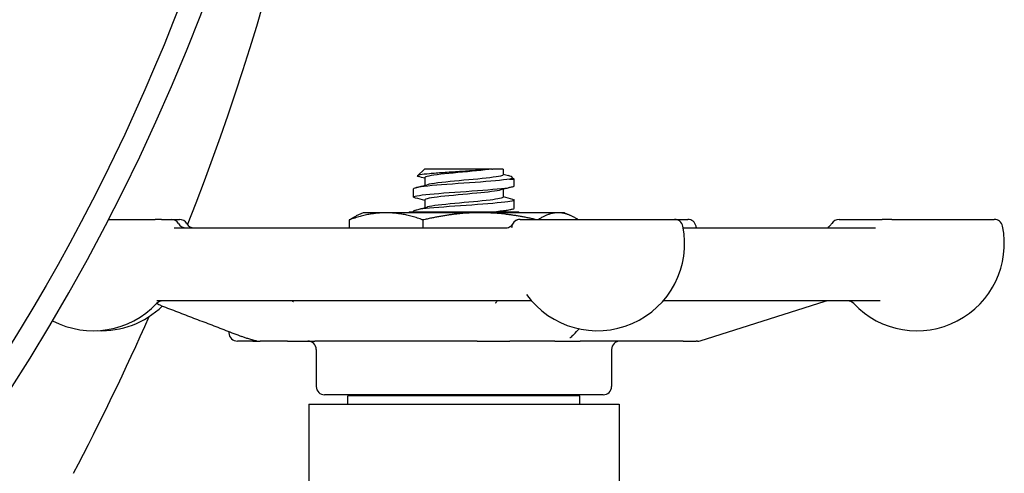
# Model space of a CAD drawing. Header units: inches. Extents: x 24 to 1128, y -94 to 748.
# Tile 359 of 573: x 622.79 to 626.46, y 304.76 to 306.45. Entities that reach past the tile are written whole.
import ezdxf

# ---------------------------------------------------------------- set-up
doc = ezdxf.new("R2010")
doc.units = ezdxf.units.IN
doc.header["$LTSCALE"] = 32
doc.header["$MEASUREMENT"] = 0
doc.layers.add('Visible (ANSI)', color=7, linetype='Continuous', lineweight=30)

msp = doc.modelspace()

# ---------------------------------------------------------------- linework, layer by layer
at = {"layer": 'Visible (ANSI)'}
for p, q in [((624.29894, 305.88975), (624.27246, 305.86528)), ((624.55034, 305.88975), (624.29894, 305.88975)), ((624.55034, 305.88975), (624.55177, 305.88975)), ((624.59173, 305.88975), (624.55177, 305.88975)), ((624.59173, 305.88975), (624.59173, 305.86892)), ((624.30006, 305.85814), (624.30006, 305.82948)), ((624.61542, 305.85229), (624.63339, 305.85229)), ((624.6246, 305.86041), (624.63339, 305.85229)), ((624.63339, 305.82725), (624.63339, 305.85229)), ((624.25839, 305.78558), (624.25839, 305.81647)), ((624.59173, 305.81425), (624.59173, 305.78558)), ((624.30006, 305.77481), (624.30006, 305.74614)), ((624.63339, 305.74392), (624.63339, 305.77481)), ((624.07089, 305.72725), (624.04512, 305.71523)), ((624.15587, 305.72725), (624.07089, 305.72725)), ((624.50676, 305.72725), (624.15587, 305.72725)), ((624.24204, 305.72987), (624.23942, 305.72725)), ((624.64974, 305.72987), (624.24204, 305.72987)), ((624.25839, 305.72987), (624.25839, 305.73314)), ((624.79678, 305.72725), (624.50676, 305.72725)), ((624.59173, 305.73091), (624.59173, 305.72987)), ((624.64974, 305.72987), (624.65237, 305.72725)), ((624.82089, 305.72725), (624.79678, 305.72725)), ((624.82089, 305.72725), (624.84666, 305.71523)), ((623.12311, 305.70237), (623.2963, 305.70237)), ((623.31952, 305.70237), (623.2963, 305.70237)), ((623.31952, 305.70237), (623.35625, 305.70237)), ((623.35625, 305.70237), (623.38656, 305.70237)), ((624.01862, 305.7002), (624.01862, 305.67112)), ((624.29313, 305.7002), (624.29313, 305.67112)), ((624.65496, 305.70237), (624.65456, 305.70237)), ((624.65497, 305.70237), (625.2306, 305.70237)), ((625.2306, 305.70237), (625.27963, 305.70237)), ((625.84263, 305.70237), (626.00296, 305.70237)), ((626.03949, 305.70237), (626.00296, 305.70237)), ((626.03949, 305.70237), (626.42101, 305.70237)), ((623.36681, 305.67112), (624.60199, 305.67112)), ((625.26243, 305.67112), (625.9787, 305.67112)), ((624.69203, 305.39862), (623.30274, 305.39862)), ((625.99545, 305.39862), (625.1876, 305.39862)), ((625.32549, 305.25008), (625.7913, 305.39717)), ((623.57089, 305.28428), (623.57089, 305.27987)), ((623.66019, 305.24862), (623.60214, 305.24862)), ((623.66019, 305.24862), (623.68733, 305.24862)), ((623.78826, 305.24862), (623.68733, 305.24862)), ((623.78826, 305.24862), (623.89092, 305.24862)), ((624.4956, 305.24862), (623.89092, 305.24862)), ((623.89589, 305.21737), (623.89589, 305.07987)), ((624.4956, 305.24862), (624.61699, 305.24862)), ((624.78464, 305.24862), (624.61699, 305.24862)), ((624.78464, 305.24862), (624.87884, 305.24862)), ((625.26231, 305.24862), (624.87884, 305.24862)), ((624.99589, 305.21737), (624.99589, 305.07987)), ((625.26231, 305.24862), (625.3102, 305.24862)), ((625.31608, 305.24862), (625.3102, 305.24862)), ((624.96464, 305.04862), (623.92714, 305.04862)), ((624.01414, 305.01362), (624.01414, 305.04487)), ((624.87764, 305.04487), (624.01414, 305.04487)), ((624.12089, 305.04487), (624.12089, 305.04862)), ((624.77089, 305.04487), (624.77089, 305.04862)), ((624.87764, 305.01362), (624.87764, 305.04487)), ((623.86839, 305.01362), (623.86839, 304.48612)), ((623.86839, 305.01362), (625.02339, 305.01362)), ((625.02339, 305.01362), (625.02339, 304.48612))]:
    msp.add_line(p, q, dxfattribs=at)
msp.add_circle((616.38339, 309.18862), 7.5, dxfattribs=at)
for centre, radius, start, end in [((614.53557, 309.18862), 9.54783, 338.457142, 43.918627), ((616.38339, 309.18862), 7.588, 134.247392, 45.752608), ((623.35625, 305.67112), 0.03125, 30, 90), ((623.38656, 305.67112), 0.03125, 30, 90), ((624.65497, 305.67112), 0.03125, 90, 168.46304), ((624.65455, 305.67112), 0.03125, 90, 154.03741), ((625.2306, 305.67112), 0.03125, 11.53696, 90), ((625.27963, 305.67112), 0.03125, 11.53696, 90), ((625.84263, 305.67112), 0.03125, 90, 150), ((626.42101, 305.67112), 0.03125, 11.53696, 90), ((623.41038, 305.70237), 0.03125, 210, 270), ((623.44068, 305.70237), 0.03125, 210, 270), ((624.94278, 305.61237), 0.325, 168.46304, 169.61462), ((624.94278, 305.61237), 0.325, 215.65173, 11.53696), ((624.99182, 305.61237), 0.325, 10.41457, 11.53696), ((625.7885, 305.70237), 0.03125, 307.9089, 330), ((626.1332, 305.61237), 0.325, 223.44984, 11.53696), ((623.32431, 305.36737), 0.03125, 90, 136.55016), ((625.80071, 305.36737), 0.03125, 90, 107.52557), ((625.87457, 305.36737), 0.03125, 43.44984, 90), ((623.06568, 305.61237), 0.325, 242.18881, 316.55016), ((623.09599, 305.61237), 0.325, 267.32759, 314.23218), ((614.53557, 309.18862), 9.54783, 332.337698, 336.228971), ((623.60214, 305.27987), 0.03125, 180, 270), ((625.31608, 305.27987), 0.03125, 270, 287.52557), ((623.86464, 305.21737), 0.03125, 0, 90), ((625.02714, 305.21737), 0.03125, 90, 180), ((623.92714, 305.07987), 0.03125, 180, 270), ((624.96464, 305.07987), 0.03125, 270, 0)]:
    msp.add_arc(centre, radius, start, end, dxfattribs=at)
for points, knots in [([(624.55034, 305.88975), (624.54254, 305.8889), (624.53364, 305.88807), (624.51296, 305.88631), (624.50108, 305.8854), (624.46964, 305.88313), (624.44955, 305.88179), (624.4087, 305.8791), (624.38834, 305.87777), (624.35005, 305.87508), (624.33258, 305.87375), (624.30297, 305.87105), (624.29127, 305.86972), (624.27541, 305.86703), (624.27161, 305.8657), (624.27242, 305.86369), (624.27382, 305.86302), (624.27629, 305.86235)], [-1.5503297, -1.5503297, -1.5503297, -1.5503297, -1.4577971, -1.4577971, -1.3550285, -1.3550285, -1.200467, -1.200467, -1.0416694, -1.0416694, -0.8786368, -0.8786368, -0.7113708, -0.7113708, -0.5398726, -0.5398726, -0.4524454, -0.4524454, -0.4524454, -0.4524454]), ([(624.55177, 305.88975), (624.51946, 305.88548), (624.46996, 305.8812), (624.42354, 305.87693), (624.37712, 305.87266), (624.33507, 305.86839), (624.31462, 305.86412), (624.30508, 305.86212), (624.30036, 305.86013), (624.30038, 305.85814)], [5.4707142, 5.4707142, 5.4707142, 5.4707142, 6.4370964, 6.4370964, 6.4370964, 7.4033745, 7.4033745, 7.4033745, 7.8539816, 7.8539816, 7.8539816, 7.8539816]), ([(624.61542, 305.85229), (624.59119, 305.84827), (624.54248, 305.84426), (624.48715, 305.84025), (624.43182, 305.83624), (624.37108, 305.83223), (624.32718, 305.82821), (624.28436, 305.8243), (624.25846, 305.82039), (624.2584, 305.81647)], [5.153766, 5.153766, 5.153766, 5.153766, 6.061332, 6.061332, 6.061332, 6.968806, 6.968806, 6.968806, 7.8539816, 7.8539816, 7.8539816, 7.8539816]), ([(624.59144, 305.86892), (624.59152, 305.86731), (624.5885, 305.86571), (624.58226, 305.86411), (624.56561, 305.85984), (624.52646, 305.85557), (624.48085, 305.85129), (624.43525, 305.84702), (624.38445, 305.84275), (624.34927, 305.83848), (624.33076, 305.83623), (624.31684, 305.83398), (624.30862, 305.83173)], [4.712389, 4.712389, 4.712389, 4.712389, 5.0747039, 5.0747039, 5.0747039, 6.041129, 6.041129, 6.041129, 7.0074496, 7.0074496, 7.0074496, 7.515828, 7.515828, 7.515828, 7.515828]), ([(624.61542, 305.85229), (624.62091, 305.85391), (624.62426, 305.85555), (624.6264, 305.85892), (624.62514, 305.86062), (624.61918, 305.86347), (624.61591, 305.86459), (624.61172, 305.86572)], [-0.89666376, -0.89666376, -0.89666376, -0.89666376, -0.7697294, -0.7697294, -0.64162523, -0.64162523, -0.55966115, -0.55966115, -0.55966115, -0.55966115]), ([(624.26535, 305.78204), (624.25682, 305.78435), (624.25623, 305.78665), (624.26444, 305.78896), (624.27875, 305.79298), (624.31943, 305.79699), (624.37154, 305.80101), (624.42349, 305.80501), (624.48569, 305.80901), (624.53542, 305.81302), (624.58554, 305.81705), (624.62188, 305.82109), (624.63099, 305.82512), (624.63259, 305.82583), (624.63334, 305.82654), (624.63329, 305.82725)], [-14.4041511, -14.4041511, -14.4041511, -14.4041511, -13.8824397, -13.8824397, -13.8824397, -12.9741281, -12.9741281, -12.9741281, -12.0686207, -12.0686207, -12.0686207, -11.1558883, -11.1558883, -11.1558883, -10.9955743, -10.9955743, -10.9955743, -10.9955743]), ([(624.58345, 305.81199), (624.5688, 305.80801), (624.53486, 305.80403), (624.4935, 305.80005), (624.44913, 305.79578), (624.39745, 305.79151), (624.35961, 305.78724), (624.32286, 305.7831), (624.30015, 305.77895), (624.30006, 305.77481)], [11.3337279, 11.3337279, 11.3337279, 11.3337279, 12.2338185, 12.2338185, 12.2338185, 13.1994868, 13.1994868, 13.1994868, 14.1371669, 14.1371669, 14.1371669, 14.1371669]), ([(624.62667, 305.77835), (624.63918, 305.77492), (624.63329, 305.7715), (624.60976, 305.76808), (624.58221, 305.76407), (624.53108, 305.76006), (624.47509, 305.75605), (624.4191, 305.75204), (624.35947, 305.74803), (624.31802, 305.74402), (624.28052, 305.74039), (624.25864, 305.73677), (624.25843, 305.73314)], [10.7285901, 10.7285901, 10.7285901, 10.7285901, 11.5030786, 11.5030786, 11.5030786, 12.4100129, 12.4100129, 12.4100129, 13.3168593, 13.3168593, 13.3168593, 14.1371669, 14.1371669, 14.1371669, 14.1371669]), ([(624.59166, 305.78558), (624.59142, 305.78186), (624.57355, 305.77814), (624.54302, 305.77442), (624.508, 305.77015), (624.45731, 305.76588), (624.41168, 305.76161), (624.36605, 305.75734), (624.32674, 305.75307), (624.30984, 305.7488), (624.30931, 305.74867), (624.30881, 305.74853), (624.30832, 305.7484)], [10.9955743, 10.9955743, 10.9955743, 10.9955743, 11.8375116, 11.8375116, 11.8375116, 12.8032209, 12.8032209, 12.8032209, 13.7688308, 13.7688308, 13.7688308, 13.7990133, 13.7990133, 13.7990133, 13.7990133]), ([(624.53771, 305.72987), (624.5799, 305.73331), (624.61256, 305.73675), (624.62604, 305.74019), (624.63091, 305.74143), (624.63324, 305.74267), (624.63316, 305.74392)], [-18.3374763, -18.3374763, -18.3374763, -18.3374763, -17.5597228, -17.5597228, -17.5597228, -17.2787596, -17.2787596, -17.2787596, -17.2787596]), ([(624.60199, 305.67112), (624.60533, 305.67112), (624.60855, 305.67172), (624.6143, 305.67361), (624.61671, 305.67495), (624.62072, 305.67769), (624.62215, 305.67908), (624.62425, 305.68137), (624.62491, 305.68228), (624.62584, 305.68366), (624.62611, 305.68414), (624.62636, 305.68461), (624.62642, 305.68472), (624.62646, 305.68481)], [0, 0, 0, 0, 0.008547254, 0.008547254, 0.018178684, 0.018178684, 0.02951811, 0.02951811, 0.041152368, 0.041152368, 0.052786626, 0.052786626, 0.058171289, 0.058171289, 0.058171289, 0.058171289]), ([(625.80137, 305.67112), (625.80198, 305.67199), (625.8028, 305.67304), (625.80495, 305.67534), (625.80607, 305.67645), (625.8077, 305.67772)], [0.339440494, 0.339440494, 0.339440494, 0.339440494, 0.347792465, 0.347792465, 0.353712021, 0.353712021, 0.353712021, 0.353712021]), ([(623.4029, 305.39862), (623.4029, 305.39862), (623.4029, 305.39862), (623.4029, 305.39862), (623.40288, 305.39862), (623.40285, 305.39862), (623.40282, 305.39862), (623.40273, 305.39862), (623.40266, 305.39862), (623.4024, 305.39862), (623.4022, 305.39862), (623.40175, 305.39862), (623.4015, 305.39862), (623.40122, 305.39862), (623.40115, 305.39862), (623.4011, 305.39862), (623.40109, 305.39862), (623.40109, 305.39862)], [0.002242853, 0.002242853, 0.002242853, 0.002242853, 0.002305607, 0.002305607, 0.002778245, 0.002778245, 0.003407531, 0.003407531, 0.005085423, 0.005085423, 0.009559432, 0.009559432, 0.015533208, 0.015533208, 0.017882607, 0.017882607, 0.018819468, 0.018819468, 0.018819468, 0.018819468]), ([(623.80614, 305.39862), (623.80733, 305.39797), (623.80855, 305.39731), (623.80986, 305.39664), (623.81013, 305.39651), (623.8105, 305.39633), (623.81063, 305.39628), (623.81087, 305.39617), (623.81096, 305.39613), (623.81099, 305.39611), (623.811, 305.39611), (623.811, 305.39611)], [0.075506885, 0.075506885, 0.075506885, 0.075506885, 0.086783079, 0.086783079, 0.089936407, 0.089936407, 0.091973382, 0.091973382, 0.09490981, 0.09490981, 0.095724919, 0.095724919, 0.095724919, 0.095724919]), ([(624.56402, 305.39102), (624.56402, 305.39102), (624.56402, 305.39102), (624.56405, 305.39106), (624.56434, 305.39141), (624.56533, 305.39277), (624.56597, 305.39367), (624.56764, 305.39591), (624.56877, 305.39733), (624.56991, 305.39862)], [0.151733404, 0.151733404, 0.151733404, 0.151733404, 0.152733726, 0.152733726, 0.17283482, 0.17283482, 0.189537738, 0.189537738, 0.209449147, 0.209449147, 0.209449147, 0.209449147]), ([(624.69874, 305.39773), (624.69853, 305.39779), (624.6983, 305.39785), (624.69673, 305.39824), (624.69495, 305.39858), (624.69237, 305.39862), (624.6922, 305.39862), (624.69203, 305.39862)], [0.282916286, 0.282916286, 0.282916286, 0.282916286, 0.285307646, 0.285307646, 0.298248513, 0.298248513, 0.299108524, 0.299108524, 0.299108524, 0.299108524]), ([(623.31944, 305.38076), (623.33941, 305.37309), (623.35937, 305.36542), (623.39931, 305.35008), (623.41928, 305.34241), (623.45922, 305.32708), (623.47919, 305.31942), (623.51914, 305.30411), (623.53911, 305.29645), (623.57906, 305.28115), (623.59903, 305.2735), (623.61901, 305.26586)], [0.6477885, 0.6477885, 0.6477885, 0.6477885, 0.84276542, 0.84276542, 1.03774233, 1.03774233, 1.23271925, 1.23271925, 1.42769616, 1.42769616, 1.62267307, 1.62267307, 1.62267307, 1.62267307]), ([(623.67345, 305.24966), (623.67345, 305.24966), (623.67344, 305.24966), (623.67341, 305.24967), (623.67339, 305.24967), (623.6733, 305.24968), (623.67327, 305.24969), (623.67318, 305.2497), (623.67312, 305.24971), (623.67301, 305.24973), (623.67295, 305.24974), (623.67276, 305.24976), (623.67264, 305.24978), (623.67205, 305.24987), (623.67162, 305.24994), (623.67038, 305.25013), (623.66959, 305.25026), (623.66633, 305.25086), (623.66365, 305.25144), (623.65822, 305.25277), (623.65547, 305.25352), (623.64993, 305.25511), (623.64711, 305.25598), (623.63994, 305.25826), (623.63566, 305.25971), (623.6272, 305.26273), (623.62306, 305.26431), (623.61901, 305.26586)], [0.26612976, 0.26612976, 0.26612976, 0.26612976, 0.2668941, 0.2668941, 0.26783144, 0.26783144, 0.26830071, 0.26830071, 0.26877383, 0.26877383, 0.26924374, 0.26924374, 0.27018646, 0.27018646, 0.27396155, 0.27396155, 0.28138088, 0.28138088, 0.30389899, 0.30389899, 0.32519321, 0.32519321, 0.34787479, 0.34787479, 0.38447631, 0.38447631, 0.42408822, 0.42408822, 0.42408822, 0.42408822]), ([(624.85551, 305.27363), (624.85517, 305.27327), (624.85459, 305.27264), (624.85318, 305.27115), (624.85238, 305.27033), (624.84943, 305.26749), (624.84716, 305.26558), (624.84369, 305.26294), (624.84236, 305.26201), (624.84082, 305.26097), (624.84037, 305.26067), (624.84014, 305.26052), (624.84011, 305.2605), (624.84011, 305.2605)], [0, 0, 0, 0, 0.014217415, 0.014217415, 0.027587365, 0.027587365, 0.061782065, 0.061782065, 0.083083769, 0.083083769, 0.092845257, 0.092845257, 0.095345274, 0.095345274, 0.095345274, 0.095345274])]:
    msp.add_open_spline(points, degree=3, knots=knots, dxfattribs=at)
for points in [[(624.30006, 305.85591), (624.29214, 305.85807), (624.28422, 305.86022), (624.27629, 305.86235)], [(624.59173, 305.87114), (624.59839, 305.86933), (624.60505, 305.86752), (624.61172, 305.86572)], [(624.26504, 305.82001), (624.27948, 305.82389), (624.29391, 305.82778), (624.30832, 305.83173)], [(624.62675, 305.82371), (624.61231, 305.81984), (624.59788, 305.81594), (624.58347, 305.81199)], [(624.30006, 305.77258), (624.2884, 305.77576), (624.27672, 305.77891), (624.26504, 305.78204)], [(624.59173, 305.78781), (624.60339, 305.78463), (624.61507, 305.78148), (624.62675, 305.77835)], [(624.26504, 305.73668), (624.27948, 305.74055), (624.29391, 305.74445), (624.30832, 305.7484)], [(624.62675, 305.74038), (624.6138, 305.7369), (624.60085, 305.73341), (624.58792, 305.72987)], [(623.31944, 305.38076), (623.31319, 305.38316), (623.30693, 305.38562), (623.30099, 305.3882)], [(624.85551, 305.27363), (624.86205, 305.28058), (624.86859, 305.28754), (624.87513, 305.29449)]]:
    msp.add_open_spline(points, degree=3, dxfattribs=at)
for points, weights in [([(624.15587, 305.72725), (624.09218, 305.72725), (624.01862, 305.7002)], [1, 1.0379548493, 1]), ([(624.29313, 305.7002), (624.21957, 305.72725), (624.15587, 305.72725)], [1, 1.0379548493, 1]), ([(624.50676, 305.72725), (624.40761, 305.72725), (624.29313, 305.7002)], [1, 1.0379548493, 1]), ([(624.71103, 305.70237), (624.60211, 305.72725), (624.50676, 305.72725)], [1.0028933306, 1.03644839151, 1]), ([(624.79678, 305.72725), (624.76269, 305.72725), (624.72375, 305.70237)], [1, 1.03644839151, 1.0028933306]), ([(624.86981, 305.70237), (624.83087, 305.72725), (624.79678, 305.72725)], [1.0028933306, 1.03644839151, 1]), ([(624.01862, 305.7002), (624.03239, 305.70929), (624.04512, 305.71523)], [1, 1.01244739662, 1.01673047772])]:
    msp.add_rational_spline(points, weights, degree=2, dxfattribs=at)

doc.saveas('drawing.dxf')
